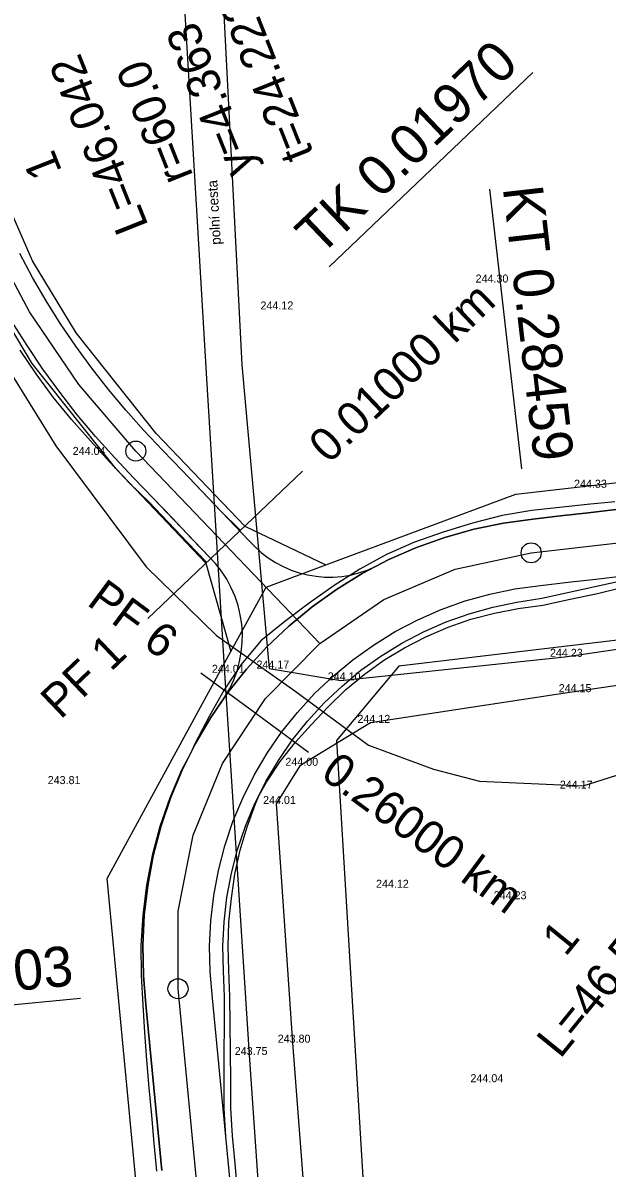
# Model space of a CAD drawing. Extents: x -555887 to -552101, y -1100251 to -1096546.
# Drawn here: x -554528.7 to -554485, y -1097721.3 to -1097635.4 of the extents above; entities that cross this region are included whole.
import ezdxf

# ---------------------------------------------------------------- set-up
doc = ezdxf.new("R2010")
doc.units = 0
for name, color, linetype in [('PARCELY_cesty', 7, 'Continuous'), ('POLYGONY_rozšíření', 7, 'Continuous'), ('POLYGONY_SITUACE_PF', 7, 'Continuous'), ('POLYGONY_SITUACE_PF_POPISY', 7, 'Continuous'), ('POLYGONY_SITUACE_PO', 7, 'Continuous'), ('vrstevnice', 7, 'Continuous'), ('Výškopis', 7, 'Continuous'), ('ZSST', 7, 'Continuous'), ('zájem', 7, 'Continuous')]:
    doc.layers.add(name, color=color, linetype=linetype)

msp = doc.modelspace()

# ---------------------------------------------------------------- linework, layer by layer
msp.add_line((-554505.781, -1097653.725), (-554490.521, -1097639.164))
at = {"layer": 'PARCELY_cesty'}
for p, q in [((-554512.1, -1097673.16), (-554506.02, -1097676.06)), ((-554515.01, -1097675.92), (-554513.13, -1097682.54)), ((-554499.76, -1097935.237), (-554522.41, -1097699.57))]:
    msp.add_line(p, q, dxfattribs=at)
for points in [[(-554512.1, -1097673.16), (-554518.741, -1097666.217), (-554524.725, -1097658.674), (-554527.983, -1097653.272), (-554531.841, -1097644.51), (-554533.518, -1097638.419), (-554534.524, -1097632.144), (-554534.841, -1097625.743), (-554532.595, -1097210.772)], [(-554515.01, -1097675.92), (-554521.761, -1097668.847), (-554528.018, -1097660.959), (-554531.54, -1097655.119), (-554535.62, -1097645.854), (-554537.433, -1097639.269), (-554538.509, -1097632.561), (-554538.841, -1097625.831), (-554536.72, -1097234.2)], [(-554491.8, -1097670.76), (-554258.37, -1097644.02)], [(-554522.41, -1097699.57), (-554513.13, -1097682.54), (-554510.504, -1097677.729), (-554506.02, -1097676.06), (-554491.8, -1097670.76)]]:
    msp.add_lwpolyline(points, dxfattribs=at)
at = {"layer": 'POLYGONY_rozšíření'}
for centre, radius, start, end in [((-554505.759, -1097669), 7.979, 220.67519, 295.66), ((-554520.73, -1097681.437), 8.459, 322.69482, 40.47985)]:
    msp.add_arc(centre, radius, start, end, dxfattribs=at)
at = {"layer": 'POLYGONY_SITUACE_PF'}
for p, q in [((-554513.553, -1097674.551), (-554507.765, -1097669.028)), ((-554519.341, -1097680.074), (-554513.553, -1097674.551)), ((-554515.373, -1097684.147), (-554511.353, -1097687.121)), ((-554511.353, -1097687.121), (-554507.333, -1097690.094))]:
    msp.add_line(p, q, dxfattribs=at)
at = {"layer": 'POLYGONY_SITUACE_PF_POPISY'}
for p, q in [((-554493.773, -1097647.914), (-554491.373, -1097668.869)), ((-554545.394, -1097710.544), (-554524.398, -1097708.526))]:
    msp.add_line(p, q, dxfattribs=at)
at = {"layer": 'POLYGONY_SITUACE_PO'}
for p, q in [((-554490.653, -1097675.159), (-554241.626, -1097646.637)), ((-554528.221, -1097657.099), (-554531.302, -1097651.292)), ((-554527.979, -1097654.514), (-554528.934, -1097652.721)), ((-554527.979, -1097654.514), (-554528.934, -1097652.721)), ((-554527.979, -1097654.514), (-554528.934, -1097652.721)), ((-554526.962, -1097656.272), (-554527.979, -1097654.514)), ((-554526.962, -1097656.272), (-554527.979, -1097654.514)), ((-554526.962, -1097656.272), (-554527.979, -1097654.514)), ((-554525.883, -1097657.993), (-554526.962, -1097656.272)), ((-554525.883, -1097657.993), (-554526.962, -1097656.272)), ((-554525.883, -1097657.993), (-554526.962, -1097656.272)), ((-554524.522, -1097662.534), (-554528.221, -1097657.099)), ((-554528.399, -1097659.628), (-554529.533, -1097657.819)), ((-554524.748, -1097659.677), (-554525.883, -1097657.993)), ((-554524.748, -1097659.677), (-554525.883, -1097657.993)), ((-554524.748, -1097659.677), (-554525.883, -1097657.993)), ((-554527.205, -1097661.398), (-554528.399, -1097659.628)), ((-554523.555, -1097661.32), (-554524.748, -1097659.677)), ((-554523.555, -1097661.32), (-554524.748, -1097659.677)), ((-554523.555, -1097661.32), (-554524.748, -1097659.677)), ((-554527.705, -1097661.749), (-554528.92, -1097659.967)), ((-554525.951, -1097663.126), (-554527.205, -1097661.398)), ((-554522.305, -1097662.921), (-554523.555, -1097661.32)), ((-554522.305, -1097662.921), (-554523.555, -1097661.32)), ((-554522.305, -1097662.921), (-554523.555, -1097661.32)), ((-554526.43, -1097663.487), (-554527.705, -1097661.749)), ((-554524.637, -1097664.809), (-554525.951, -1097663.126)), ((-554520.251, -1097667.532), (-554524.522, -1097662.534)), ((-554521, -1097664.478), (-554522.305, -1097662.921)), ((-554521, -1097664.478), (-554522.305, -1097662.921)), ((-554521, -1097664.478), (-554522.305, -1097662.921)), ((-554525.069, -1097665.159), (-554526.43, -1097663.487)), ((-554523.265, -1097666.445), (-554524.637, -1097664.809)), ((-554519.64, -1097665.986), (-554521, -1097664.478)), ((-554519.64, -1097665.986), (-554521, -1097664.478)), ((-554519.64, -1097665.986), (-554521, -1097664.478)), ((-554523.643, -1097666.774), (-554525.069, -1097665.159)), ((-554521.835, -1097668.031), (-554523.265, -1097666.445)), ((-554518.221, -1097667.487), (-554519.64, -1097665.986)), ((-554518.221, -1097667.487), (-554519.64, -1097665.986)), ((-554518.221, -1097667.487), (-554519.64, -1097665.986)), ((-554522.2, -1097668.371), (-554523.643, -1097666.774)), ((-554516.783, -1097668.994), (-554518.221, -1097667.487)), ((-554516.783, -1097668.994), (-554518.221, -1097667.487)), ((-554516.783, -1097668.994), (-554518.221, -1097667.487)), ((-554520.75, -1097669.9), (-554522.2, -1097668.371)), ((-554520.391, -1097669.558), (-554521.835, -1097668.031)), ((-554506.475, -1097681.944), (-554520.251, -1097667.532)), ((-554515.344, -1097670.501), (-554516.783, -1097668.994)), ((-554515.344, -1097670.501), (-554516.783, -1097668.994)), ((-554511.81, -1097674.2), (-554516.783, -1097668.994)), ((-554519.264, -1097671.361), (-554520.75, -1097669.9)), ((-554518.953, -1097671.065), (-554520.391, -1097669.558)), ((-554513.906, -1097672.008), (-554515.344, -1097670.501)), ((-554513.906, -1097672.008), (-554515.344, -1097670.501)), ((-554517.82, -1097672.863), (-554519.264, -1097671.361)), ((-554517.515, -1097672.572), (-554518.953, -1097671.065)), ((-554514.296, -1097675.946), (-554518.953, -1097671.065)), ((-554518.953, -1097671.065), (-554517.515, -1097672.572)), ((-554488.532, -1097671.76), (-554490.605, -1097671.975)), ((-554486.46, -1097671.543), (-554488.532, -1097671.76)), ((-554484.388, -1097671.327), (-554486.46, -1097671.543)), ((-554516.077, -1097674.079), (-554517.515, -1097672.572)), ((-554512.468, -1097673.516), (-554513.906, -1097672.008)), ((-554512.426, -1097673.475), (-554513.906, -1097672.008)), ((-554513.906, -1097672.008), (-554513.906, -1097672.008)), ((-554492.831, -1097672.349), (-554495.053, -1097672.929)), ((-554490.605, -1097671.975), (-554492.831, -1097672.349)), ((-554492.732, -1097672.93), (-554490.53, -1097672.628)), ((-554490.53, -1097672.628), (-554492.732, -1097672.93)), ((-554490.53, -1097672.628), (-554488.46, -1097672.391)), ((-554488.46, -1097672.391), (-554490.53, -1097672.628)), ((-554488.46, -1097672.391), (-554486.39, -1097672.154)), ((-554486.39, -1097672.154), (-554488.46, -1097672.391)), ((-554486.39, -1097672.154), (-554484.32, -1097671.917)), ((-554484.32, -1097671.917), (-554486.39, -1097672.154)), ((-554516.388, -1097674.376), (-554517.82, -1097672.863)), ((-554495.053, -1097672.929), (-554497.242, -1097673.597)), ((-554497.113, -1097674.001), (-554494.939, -1097673.396)), ((-554494.939, -1097673.396), (-554497.113, -1097674.001)), ((-554494.939, -1097673.396), (-554492.732, -1097672.93)), ((-554492.732, -1097672.93), (-554494.939, -1097673.396)), ((-554514.942, -1097675.877), (-554516.388, -1097674.376)), ((-554514.639, -1097675.587), (-554516.077, -1097674.079)), ((-554499.394, -1097674.369), (-554501.489, -1097675.284)), ((-554497.242, -1097673.597), (-554499.394, -1097674.369)), ((-554499.237, -1097674.764), (-554497.113, -1097674.001)), ((-554497.113, -1097674.001), (-554499.237, -1097674.764)), ((-554501.304, -1097675.668), (-554499.237, -1097674.764)), ((-554499.237, -1097674.764), (-554501.304, -1097675.668)), ((-554496.335, -1097676.376), (-554490.653, -1097675.159)), ((-554501.489, -1097675.284), (-554503.491, -1097676.385)), ((-554503.303, -1097676.715), (-554501.304, -1097675.668)), ((-554501.304, -1097675.668), (-554503.303, -1097676.715)), ((-554503.491, -1097676.385), (-554505.413, -1097677.615)), ((-554505.223, -1097677.901), (-554503.303, -1097676.715)), ((-554503.303, -1097676.715), (-554505.223, -1097677.901)), ((-554501.676, -1097678.667), (-554496.335, -1097676.376)), ((-554485.821, -1097677.121), (-554483.751, -1097676.884)), ((-554505.413, -1097677.615), (-554507.267, -1097678.942)), ((-554491.887, -1097677.858), (-554489.961, -1097677.596)), ((-554489.961, -1097677.596), (-554487.891, -1097677.359)), ((-554487.891, -1097677.359), (-554485.821, -1097677.121)), ((-554487.806, -1097678.105), (-554485.759, -1097677.661)), ((-554485.759, -1097677.661), (-554483.713, -1097677.217)), ((-554485.698, -1097678.194), (-554483.657, -1097677.705)), ((-554507.061, -1097679.209), (-554505.223, -1097677.901)), ((-554505.223, -1097677.901), (-554507.061, -1097679.209)), ((-554506.475, -1097681.944), (-554501.676, -1097678.667)), ((-554495.594, -1097678.765), (-554493.754, -1097678.254)), ((-554493.754, -1097678.254), (-554491.887, -1097677.858)), ((-554491.718, -1097678.843), (-554489.852, -1097678.548)), ((-554489.852, -1097678.548), (-554487.806, -1097678.105)), ((-554489.79, -1097679.092), (-554487.744, -1097678.638)), ((-554487.744, -1097678.638), (-554485.698, -1097678.194)), ((-554507.267, -1097678.942), (-554509.102, -1097680.307)), ((-554508.796, -1097680.651), (-554507.061, -1097679.209)), ((-554507.061, -1097679.209), (-554508.796, -1097680.651)), ((-554499.14, -1097680.175), (-554497.39, -1097679.411)), ((-554497.39, -1097679.411), (-554495.594, -1097678.765)), ((-554495.29, -1097679.717), (-554493.517, -1097679.225)), ((-554493.517, -1097679.225), (-554491.718, -1097678.843)), ((-554493.406, -1097679.68), (-554491.632, -1097679.341)), ((-554491.632, -1097679.341), (-554489.79, -1097679.092)), ((-554509.102, -1097680.307), (-554510.881, -1097681.765)), ((-554500.831, -1097681.061), (-554499.14, -1097680.175)), ((-554498.707, -1097681.077), (-554497.021, -1097680.34)), ((-554497.021, -1097680.34), (-554495.29, -1097679.717)), ((-554496.871, -1097680.719), (-554495.158, -1097680.131)), ((-554495.158, -1097680.131), (-554493.406, -1097679.68)), ((-554510.433, -1097682.205), (-554508.796, -1097680.651)), ((-554508.796, -1097680.651), (-554510.433, -1097682.205)), ((-554502.455, -1097682.065), (-554500.831, -1097681.061)), ((-554500.336, -1097681.931), (-554498.707, -1097681.077)), ((-554498.527, -1097681.451), (-554496.871, -1097680.719)), ((-554510.881, -1097681.765), (-554512.366, -1097683.52)), ((-554510.552, -1097686.086), (-554506.475, -1097681.944)), ((-554504.011, -1097683.171), (-554502.455, -1097682.065)), ((-554501.901, -1097682.898), (-554500.336, -1097681.931)), ((-554500.146, -1097682.265), (-554498.527, -1097681.451)), ((-554511.956, -1097683.87), (-554510.433, -1097682.205)), ((-554510.433, -1097682.205), (-554511.956, -1097683.87)), ((-554503.401, -1097683.963), (-554501.901, -1097682.898)), ((-554501.691, -1097683.214), (-554500.146, -1097682.265)), ((-554512.366, -1097683.52), (-554513.631, -1097685.436)), ((-554505.479, -1097684.392), (-554504.011, -1097683.171)), ((-554503.168, -1097684.266), (-554501.691, -1097683.214)), ((-554513.363, -1097685.634), (-554511.956, -1097683.87)), ((-554511.956, -1097683.87), (-554513.363, -1097685.634)), ((-554506.863, -1097685.706), (-554505.479, -1097684.392)), ((-554504.815, -1097685.14), (-554503.401, -1097683.963)), ((-554504.562, -1097685.426), (-554503.168, -1097684.266)), ((-554513.631, -1097685.436), (-554514.764, -1097687.415)), ((-554506.15, -1097686.406), (-554504.815, -1097685.14)), ((-554505.848, -1097686.702), (-554504.562, -1097685.426)), ((-554514.641, -1097687.494), (-554513.363, -1097685.634)), ((-554513.363, -1097685.634), (-554514.641, -1097687.494)), ((-554513.753, -1097690.936), (-554510.552, -1097686.086)), ((-554508.152, -1097687.115), (-554506.863, -1097685.706)), ((-554509.343, -1097688.607), (-554508.152, -1097687.115)), ((-554507.391, -1097687.764), (-554506.15, -1097686.406)), ((-554507.102, -1097688.011), (-554505.848, -1097686.702)), ((-554514.764, -1097687.415), (-554515.806, -1097689.427)), ((-554515.782, -1097689.44), (-554514.641, -1097687.494)), ((-554514.641, -1097687.494), (-554515.782, -1097689.44)), ((-554508.539, -1097689.202), (-554507.391, -1097687.764)), ((-554508.32, -1097689.364), (-554507.102, -1097688.011)), ((-554510.424, -1097690.181), (-554509.343, -1097688.607)), ((-554516.794, -1097691.457), (-554515.782, -1097689.44)), ((-554515.782, -1097689.44), (-554516.794, -1097691.457)), ((-554515.806, -1097689.427), (-554516.165, -1097690.203)), ((-554509.581, -1097690.718), (-554508.539, -1097689.202)), ((-554509.44, -1097690.808), (-554508.32, -1097689.364)), ((-554516.165, -1097690.203), (-554516.835, -1097691.438)), ((-554511.389, -1097691.828), (-554510.424, -1097690.181)), ((-554516.835, -1097691.438), (-554517.707, -1097693.523)), ((-554517.658, -1097693.541), (-554516.794, -1097691.457)), ((-554516.794, -1097691.457), (-554517.658, -1097693.541)), ((-554515.959, -1097696.312), (-554513.753, -1097690.936)), ((-554510.511, -1097692.306), (-554509.581, -1097690.718)), ((-554510.457, -1097692.335), (-554509.44, -1097690.808)), ((-554512.246, -1097693.534), (-554511.389, -1097691.828)), ((-554511.336, -1097693.95), (-554510.511, -1097692.306)), ((-554511.025, -1097693.33), (-554510.457, -1097692.335)), ((-554517.707, -1097693.523), (-554518.443, -1097695.661)), ((-554518.379, -1097695.68), (-554517.658, -1097693.541)), ((-554517.658, -1097693.541), (-554518.379, -1097695.68)), ((-554512.977, -1097695.298), (-554512.246, -1097693.534)), ((-554512.041, -1097695.649), (-554511.336, -1097693.95)), ((-554511.928, -1097695.692), (-554511.303, -1097693.965)), ((-554511.303, -1097693.965), (-554511.025, -1097693.33)), ((-554518.443, -1097695.661), (-554519.027, -1097697.846)), ((-554518.948, -1097697.863), (-554518.379, -1097695.68)), ((-554518.379, -1097695.68), (-554518.948, -1097697.863)), ((-554513.587, -1097697.107), (-554512.977, -1097695.298)), ((-554512.629, -1097697.393), (-554512.041, -1097695.649)), ((-554512.438, -1097697.449), (-554511.928, -1097695.692)), ((-554517.087, -1097702.013), (-554515.959, -1097696.312)), ((-554514.069, -1097698.955), (-554513.587, -1097697.107)), ((-554513.093, -1097699.173), (-554512.629, -1097697.393)), ((-554512.83, -1097699.232), (-554512.438, -1097697.449)), ((-554519.027, -1097697.846), (-554519.451, -1097700.068)), ((-554519.36, -1097700.082), (-554518.948, -1097697.863)), ((-554518.948, -1097697.863), (-554519.36, -1097700.082)), ((-554514.416, -1097700.832), (-554514.069, -1097698.955)), ((-554513.428, -1097700.982), (-554513.093, -1097699.173)), ((-554513.099, -1097701.032), (-554512.83, -1097699.232)), ((-554519.451, -1097700.068), (-554519.73, -1097702.314)), ((-554519.621, -1097702.323), (-554519.36, -1097700.082)), ((-554519.36, -1097700.082), (-554519.621, -1097702.323)), ((-554514.638, -1097702.728), (-554514.416, -1097700.832)), ((-554513.641, -1097702.809), (-554513.428, -1097700.982)), ((-554513.278, -1097702.839), (-554513.099, -1097701.032)), ((-554519.73, -1097702.314), (-554519.876, -1097704.575)), ((-554519.728, -1097704.577), (-554519.621, -1097702.323)), ((-554519.621, -1097702.323), (-554519.728, -1097704.577)), ((-554517.094, -1097707.824), (-554517.087, -1097702.013)), ((-554514.728, -1097704.635), (-554514.638, -1097702.728)), ((-554513.728, -1097704.647), (-554513.641, -1097702.809)), ((-554513.339, -1097704.651), (-554513.278, -1097702.839)), ((-554519.876, -1097704.575), (-554519.862, -1097706.844)), ((-554519.677, -1097706.833), (-554519.728, -1097704.577)), ((-554519.728, -1097704.577), (-554519.677, -1097706.833)), ((-554514.686, -1097706.544), (-554514.728, -1097704.635)), ((-554513.687, -1097706.486), (-554513.728, -1097704.647)), ((-554513.288, -1097706.463), (-554513.339, -1097704.651)), ((-554519.862, -1097706.844), (-554519.736, -1097709.027)), ((-554519.492, -1097709.003), (-554519.677, -1097706.833)), ((-554519.677, -1097706.833), (-554519.492, -1097709.003)), ((-554514.515, -1097708.525), (-554514.686, -1097706.544)), ((-554513.614, -1097708.438), (-554513.687, -1097706.486)), ((-554513.213, -1097708.4), (-554513.288, -1097706.463)), ((-554494.324, -1097944.761), (-554517.094, -1097707.824)), ((-554514.316, -1097710.599), (-554514.515, -1097708.525)), ((-554513.622, -1097710.532), (-554513.614, -1097708.438)), ((-554513.185, -1097710.49), (-554513.213, -1097708.4)), ((-554519.736, -1097709.027), (-554519.605, -1097711.107)), ((-554519.293, -1097711.077), (-554519.492, -1097709.003)), ((-554519.492, -1097709.003), (-554519.293, -1097711.077)), ((-554519.605, -1097711.107), (-554519.452, -1097713.185)), ((-554519.094, -1097713.151), (-554519.293, -1097711.077)), ((-554519.293, -1097711.077), (-554519.094, -1097713.151)), ((-554514.117, -1097712.673), (-554514.316, -1097710.599)), ((-554513.63, -1097712.626), (-554513.622, -1097710.532)), ((-554513.163, -1097712.581), (-554513.185, -1097710.49)), ((-554513.917, -1097714.747), (-554514.117, -1097712.673)), ((-554513.638, -1097714.72), (-554513.63, -1097712.626)), ((-554513.149, -1097714.673), (-554513.163, -1097712.581)), ((-554519.452, -1097713.185), (-554519.267, -1097715.261)), ((-554518.894, -1097715.225), (-554519.094, -1097713.151)), ((-554519.094, -1097713.151), (-554518.894, -1097715.225)), ((-554513.645, -1097716.813), (-554513.638, -1097714.72)), ((-554513.146, -1097716.765), (-554513.149, -1097714.673)), ((-554519.267, -1097715.261), (-554519.083, -1097717.336)), ((-554518.695, -1097717.299), (-554518.894, -1097715.225)), ((-554518.894, -1097715.225), (-554518.695, -1097717.299)), ((-554513.718, -1097716.82), (-554513.917, -1097714.747)), ((-554518.496, -1097719.373), (-554518.695, -1097717.299)), ((-554518.695, -1097717.299), (-554518.496, -1097719.373)), ((-554513.519, -1097718.894), (-554513.718, -1097716.82)), ((-554513.519, -1097718.894), (-554513.645, -1097716.813)), ((-554513.011, -1097718.845), (-554513.146, -1097716.765)), ((-554519.083, -1097717.336), (-554518.898, -1097719.411)), ((-554513.32, -1097720.968), (-554513.519, -1097718.894)), ((-554513.32, -1097720.968), (-554513.519, -1097718.894)), ((-554512.823, -1097720.92), (-554513.011, -1097718.845)), ((-554518.898, -1097719.411), (-554518.693, -1097721.485)), ((-554518.297, -1097721.446), (-554518.496, -1097719.373)), ((-554518.496, -1097719.373), (-554518.297, -1097721.446)), ((-554513.12, -1097723.042), (-554513.32, -1097720.968)), ((-554513.12, -1097723.042), (-554513.32, -1097720.968)), ((-554512.649, -1097722.997), (-554512.823, -1097720.92))]:
    msp.add_line(p, q, dxfattribs=at)
for centre in [(-554520.251, -1097667.532), (-554490.653, -1097675.159), (-554517.094, -1097707.824)]:
    msp.add_circle(centre, 0.75, dxfattribs=at)
at = {"layer": 'vrstevnice'}
msp.add_lwpolyline([(-554634.916, -1097540.372), (-554615.441, -1097559.428), (-554579.62, -1097595.396), (-554572.541, -1097601.891), (-554552.828, -1097626.043), (-554543.541, -1097639.532), (-554533.831, -1097654.917), (-554526.233, -1097667.142), (-554519.478, -1097676.205), (-554514.208, -1097681.355), (-554508.338, -1097685.503), (-554502.829, -1097689.561), (-554497.953, -1097691.364), (-554494.521, -1097692.266), (-554486.755, -1097692.627), (-554479.35, -1097690.282), (-554470.591, -1097686.856), (-554464.721, -1097683.79), (-554458.31, -1097680.093), (-554453.433, -1097674.863), (-554445.33, -1097667.351), (-554436.587, -1097659.868), (-554429.094, -1097653.099)], dxfattribs=at)
at = {"layer": 'ZSST'}
for points in [[(-554505.93, -1097806.32), (-554507.33, -1097787.15), (-554508.91, -1097761.01), (-554509.66, -1097742.8), (-554511.75, -1097712.79), (-554513.58, -1097684.15), (-554514.95, -1097661.69), (-554516.79, -1097630.95), (-554518.35, -1097608.74), (-554519.88, -1097586.68), (-554521.44, -1097557.64), (-554518.63, -1097556.96), (-554516.69, -1097586.54), (-554515.31, -1097608.04), (-554513.85, -1097630.87), (-554512.31, -1097661.08), (-554510.26, -1097683.83), (-554504.91, -1097684.72), (-554488.13, -1097682.95), (-554454.89, -1097678.09), (-554427.97, -1097673.93)], [(-554375.07, -1097675.34), (-554376.48, -1097670.31), (-554380.31, -1097669.62), (-554391.09, -1097670.89), (-554427.26, -1097676.93), (-554454.67, -1097680.77), (-554487.61, -1097685.6), (-554502.67, -1097687.9), (-554507.97, -1097691.12), (-554509.75, -1097693.98), (-554508.52, -1097711.87), (-554506.18, -1097742.54), (-554505.38, -1097760.57), (-554505.26, -1097765.99), (-554503.94, -1097783.38), (-554503.38, -1097798.36), (-554502.89, -1097806.7), (-554501.1, -1097825.65), (-554499.52, -1097860.36), (-554498.38, -1097882.55), (-554497.18, -1097896.97), (-554493.27, -1097934.67), (-554492.2, -1097940.22), (-554491.25, -1097941.81)]]:
    msp.add_lwpolyline(points, dxfattribs=at)
at = {"layer": 'zájem'}
msp.add_lwpolyline([(-554371.48, -1097668.3), (-554500.56, -1097683.64), (-554505.23, -1097689.22), (-554503.68, -1097714.94), (-554502.04, -1097742.17), (-554500.33, -1097770.64), (-554498.72, -1097797.42), (-554497.03, -1097825.53), (-554495.26, -1097854.83), (-554493.6, -1097882.42), (-554491.89, -1097910.92), (-554490.4, -1097935.62), (-554487.31, -1097940.43), (-554340.94, -1097921.89)], dxfattribs=at)

# ---------------------------------------------------------------- texts
for s, height, rotation, p in [('t=24.222', 2.5, 111.67352, (-554506.903, -1097645.239)), ('y=4.363', 2.5, 111.67352, (-554511.305, -1097646.347)), ('TK 0.01970', 3, 43.65709, (-554506.472, -1097653.002)), ('L=46.042', 2.5, 111.67352, (-554519.278, -1097650.653)), ('r=60.0', 2.5, 111.67352, (-554515.927, -1097646.901)), ('1', 2.5, 111.67352, (-554525.747, -1097646.561))]:
    msp.add_text(s, height=height, rotation=rotation).set_placement(p)
at = {"layer": 'POLYGONY_SITUACE_PF_POPISY'}
for s, height, rotation, p in [('KT 0.28459', 3, 276.5337, (-554492.78, -1097647.8)), ('0.01000 km', 2.5, 43.65709, (-554505.807, -1097668.542)), ('PF 6', 2.5, 323.51168, (-554524.007, -1097679.005)), ('PF 1', 2.5, 43.65709, (-554525.886, -1097687.701)), ('0.26000 km', 2.5, 323.51168, (-554506.518, -1097691.94)), ('L=46.564', 2.5, 51.0116, (-554488.477, -1097713.133)), ('1', 2.5, 51.0116, (-554488.079, -1097705.489)), ('TK 0.23803', 3, 5.4895, (-554545.489, -1097709.549))]:
    msp.add_text(s, height=height, rotation=rotation, dxfattribs=at).set_placement(p)
at = {"layer": 'Výškopis'}
for s, p in [('244.30', (-554494.812, -1097654.9)), ('244.12', (-554510.918, -1097656.92)), ('244.04', (-554524.977, -1097667.82)), ('244.33', (-554487.44, -1097670.28)), ('244.23', (-554489.246, -1097682.95)), ('244.01', (-554514.554, -1097684.15)), ('244.17', (-554511.215, -1097683.83)), ('244.10', (-554505.884, -1097684.72)), ('244.15', (-554488.59, -1097685.6)), ('244.12', (-554503.658, -1097687.9)), ('244.00', (-554509.055, -1097691.12)), ('243.81', (-554526.85, -1097692.49)), ('244.17', (-554488.505, -1097692.83)), ('244.01', (-554510.724, -1097693.98)), ('244.12', (-554502.268, -1097700.26)), ('244.23', (-554493.456, -1097701.12)), ('243.80', (-554509.63, -1097711.87)), ('243.75', (-554512.846, -1097712.79)), ('244.04', (-554495.197, -1097714.83))]:
    msp.add_text(s, height=0.6, dxfattribs=at).set_placement(p)
at = {"layer": 'ZSST'}
msp.add_text('polní cesta', height=0.75, rotation=93.27753, dxfattribs=at).set_placement((-554513.882, -1097652.05))

doc.saveas('drawing.dxf')
